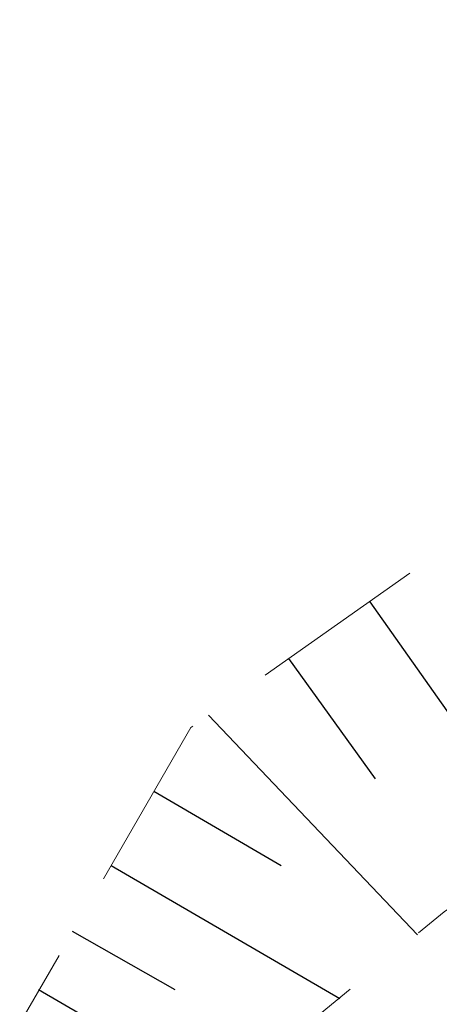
# Model space of a CAD drawing. Header units: metres. Extents: x 7523615 to 7533948, y 5492686 to 5502120.
# Tile 390 of 656: x 7531093.6 to 7531095.97, y 5499001.45 to 5499007.01. Entities that reach past the tile are written whole.
import ezdxf

# ---------------------------------------------------------------- set-up
doc = ezdxf.new("R2010")
doc.units = ezdxf.units.M
doc.linetypes.add('1.0_0.5', pattern=[1.5, 1, -0.5])

msp = doc.modelspace()

# ---------------------------------------------------------------- linework, layer by layer
at = {"layer": '000 Inne (niezydentyfikowane)', "color": 7, "linetype": 'CONTINUOUS', "lineweight": 25, "flags": 128}
for points in [[(7531095.58, 5499003.72), (7531096.54, 5499002.36)], [(7531095.12, 5499003.4), (7531095.61, 5499002.72)], [(7531094.67, 5499003.08), (7531095.85, 5499001.84)], [(7531094.36, 5499002.65), (7531095.08, 5499002.23)], [(7531094.12, 5499002.23), (7531095.41, 5499001.48)], [(7531093.9, 5499001.86), (7531094.48, 5499001.53)], [(7531093.71, 5499001.53), (7531094.74, 5499000.93)]]:
    msp.add_lwpolyline(points, dxfattribs=at)
at = {"layer": 'skarpa nieumocniona', "color": 7, "linetype": '1.0_0.5', "lineweight": 18, "flags": 128}
msp.add_lwpolyline([(7531506.46, 5499259.74), (7531477.66, 5499244.45), (7531425.13, 5499215.04), (7531402.52, 5499199.71), (7531363.2, 5499166.6), (7531329.4, 5499138.81), (7531286.39, 5499107.01), (7531243.09, 5499085.51), (7531208.05, 5499070.11), (7531174.88, 5499053.99), (7531131.5, 5499027.17), (7531096, 5499001.97), (7531090.64, 5498997.56), (7531093.54, 5499001.23), (7531094.57, 5499003.01), (7531131.88, 5499029.31), (7531174.97, 5499055.87), (7531208.02, 5499071.69), (7531242.95, 5499087.36), (7531285.09, 5499107.95), (7531328.43, 5499140.14), (7531362.22, 5499167.65), (7531402.11, 5499201.31), (7531422.93, 5499216.4), (7531477.57, 5499246.07), (7531506.06, 5499260.89)], close=True, dxfattribs=at)
msp.add_lwpolyline([(7531506.46, 5499259.74), (7531477.66, 5499244.45), (7531425.13, 5499215.04), (7531402.52, 5499199.71), (7531363.2, 5499166.6), (7531329.4, 5499138.81), (7531286.39, 5499107.01), (7531243.09, 5499085.51), (7531208.05, 5499070.11), (7531174.88, 5499053.99), (7531131.5, 5499027.17), (7531096, 5499001.97), (7531090.64, 5498997.56), (7531093.54, 5499001.23), (7531094.57, 5499003.01), (7531131.88, 5499029.31), (7531174.97, 5499055.87), (7531208.02, 5499071.69), (7531242.95, 5499087.36), (7531285.09, 5499107.95), (7531328.43, 5499140.14), (7531362.22, 5499167.65), (7531402.11, 5499201.31), (7531422.93, 5499216.4), (7531477.57, 5499246.07), (7531506.06, 5499260.89)], close=True, dxfattribs=at)

doc.saveas('drawing.dxf')
